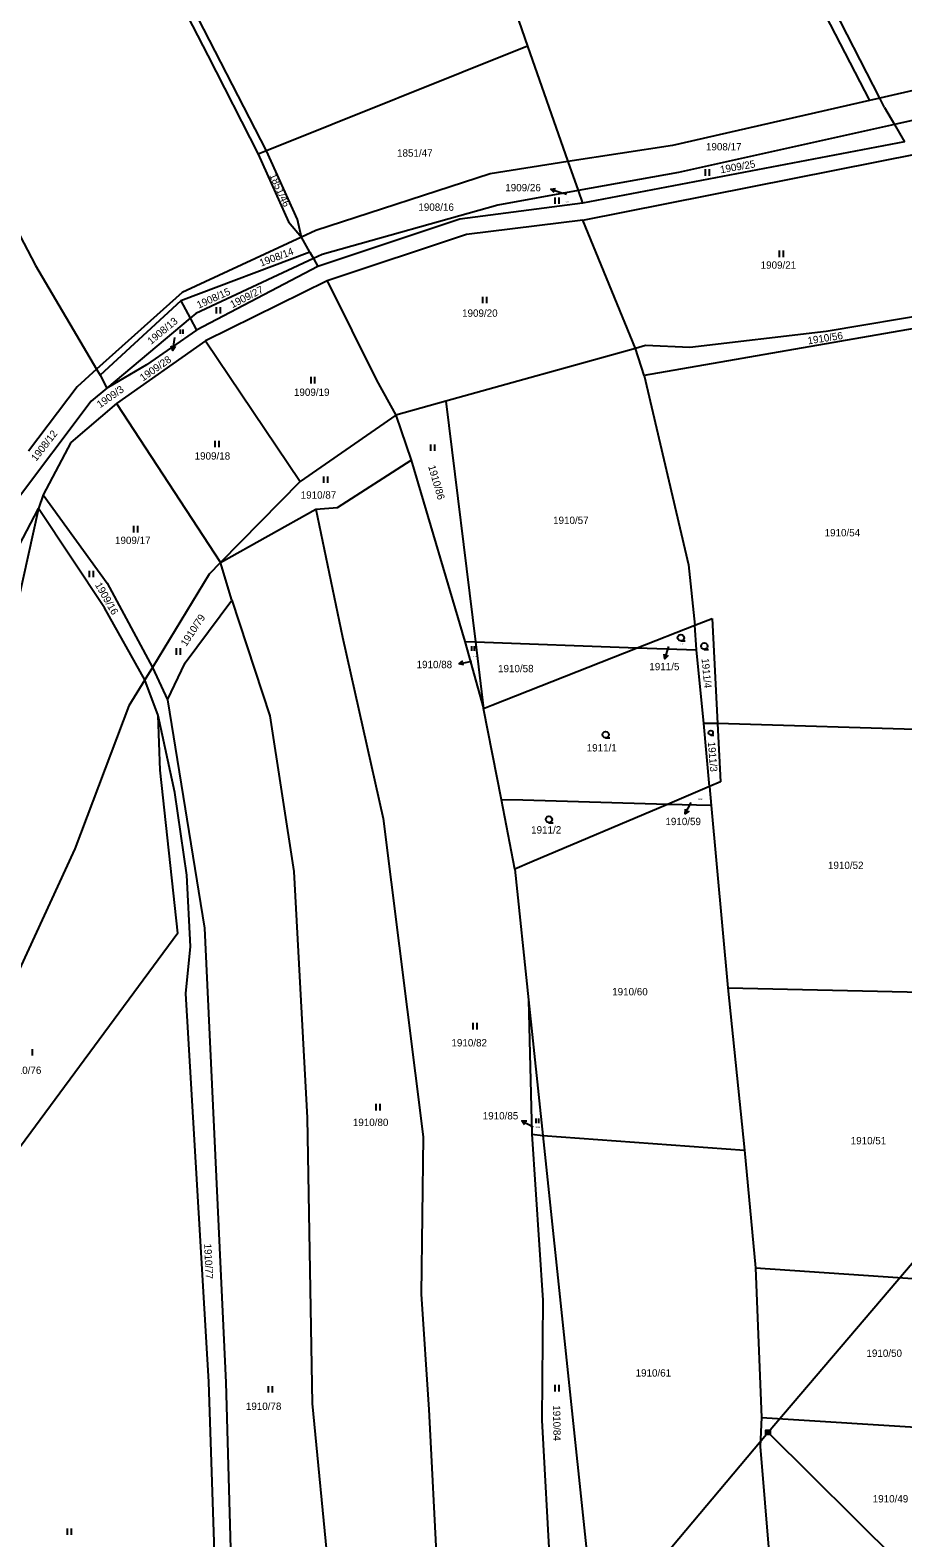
# Model space of a CAD drawing. Extents: x -609861 to -605046, y -1120287 to -1116307.
# Drawn here: x -607573.5 to -607371.7, y -1117532.6 to -1117183.7 of the extents above; entities that cross this region are included whole.
import ezdxf

# ---------------------------------------------------------------- set-up
doc = ezdxf.new("R2010")
doc.units = 0
for name, color, linetype in [('Vrstva 1', 7, 'Continuous'), ('Vrstva 2', 7, 'Continuous'), ('Vrstva 3', 7, 'Continuous'), ('Vrstva 6', 7, 'Continuous'), ('Vrstva 7', 7, 'Continuous')]:
    doc.layers.add(name, color=color, linetype=linetype)

msp = doc.modelspace()

# ---------------------------------------------------------------- linework, layer by layer
at = {"layer": 'Vrstva 1'}
for p, q in [((-607518.9, -1117211.63), (-607567.62, -1117116.87)), ((-607569.55, -1117117.86), (-607532.42, -1117189.58)), ((-607469.66, -1117155.04), (-607458.5, -1117187.43)), ((-607399.14, -1117161.89), (-607379.36, -1117200.02)), ((-607377.04, -1117199.49), (-607397.13, -1117160.06)), ((-607532.42, -1117189.58), (-607520.83, -1117212.43)), ((-607458.5, -1117187.43), (-607518.9, -1117211.63)), ((-607458.5, -1117187.43), (-607449.15, -1117214.17)), ((-607367.3, -1117197.27), (-607377.04, -1117199.49)), ((-607379.36, -1117200.02), (-607424.96, -1117210.42)), ((-607377.04, -1117199.49), (-607379.36, -1117200.02)), ((-607375.95, -1117201.62), (-607377.04, -1117199.49)), ((-607375.95, -1117201.62), (-607373.65, -1117205.55)), ((-607365.67, -1117203.78), (-607373.65, -1117205.55)), ((-607589.98, -1117204.4), (-607572.28, -1117238.22)), ((-607373.65, -1117205.55), (-607423.57, -1117216.67)), ((-607373.65, -1117205.55), (-607371.3, -1117209.58)), ((-607424.96, -1117210.42), (-607449.15, -1117214.17)), ((-607371.3, -1117209.58), (-607445.81, -1117223.77)), ((-607518.9, -1117211.63), (-607520.83, -1117212.43)), ((-607520.83, -1117212.43), (-607513.74, -1117228.12)), ((-607511.67, -1117227.58), (-607518.9, -1117211.63)), ((-607449.15, -1117214.17), (-607467.12, -1117216.96)), ((-607449.15, -1117214.17), (-607446.8, -1117220.88)), ((-607445.69, -1117227.7), (-607367.95, -1117212.29)), ((-607467.12, -1117216.96), (-607507.43, -1117230.08)), ((-607423.57, -1117216.67), (-607446.8, -1117220.88)), ((-607446.8, -1117220.88), (-607465.34, -1117224.23)), ((-607446.8, -1117220.88), (-607445.81, -1117223.77)), ((-607465.34, -1117224.23), (-607505.99, -1117235.62)), ((-607445.81, -1117223.77), (-607474.17, -1117227.46)), ((-607513.74, -1117228.12), (-607510.76, -1117231.63)), ((-607510.76, -1117231.63), (-607511.67, -1117227.58)), ((-607474.17, -1117227.46), (-607507.01, -1117238.47)), ((-607445.69, -1117227.7), (-607472.63, -1117231)), ((-607433.52, -1117257.39), (-607445.69, -1117227.7)), ((-607510.76, -1117231.63), (-607538.39, -1117244.48)), ((-607507.43, -1117230.08), (-607510.76, -1117231.63)), ((-607508.81, -1117235.08), (-607510.76, -1117231.63)), ((-607472.63, -1117231), (-607504.82, -1117241.72)), ((-607508.81, -1117235.08), (-607538.69, -1117246.38)), ((-607508.81, -1117235.08), (-607508.02, -1117236.57)), ((-607505.99, -1117235.62), (-607508.02, -1117236.57)), ((-607572.28, -1117238.22), (-607558.17, -1117262.21)), ((-607508.02, -1117236.57), (-607535.21, -1117249.33)), ((-607507.01, -1117238.47), (-607535.04, -1117253.14)), ((-607508.02, -1117236.57), (-607507.01, -1117238.47)), ((-607504.82, -1117241.72), (-607532.94, -1117255.63)), ((-607504.82, -1117241.72), (-607493.45, -1117264.77)), ((-607538.39, -1117244.48), (-607558.17, -1117262.21)), ((-607538.69, -1117246.38), (-607557.35, -1117263.61)), ((-607538.69, -1117246.38), (-607536.51, -1117250.42)), ((-607535.21, -1117249.33), (-607536.51, -1117250.42)), ((-607350.68, -1117249.54), (-607431.52, -1117263.66)), ((-607351.69, -1117247.07), (-607389.43, -1117253.5)), ((-607536.51, -1117250.42), (-607555.82, -1117266.6)), ((-607535.04, -1117253.14), (-607546.65, -1117261.16)), ((-607536.51, -1117250.42), (-607535.04, -1117253.14)), ((-607532.94, -1117255.63), (-607553.55, -1117270.13)), ((-607532.94, -1117255.63), (-607511.09, -1117288.16)), ((-607389.43, -1117253.5), (-607420.95, -1117257.19)), ((-607433.52, -1117257.39), (-607477.42, -1117269.6)), ((-607431.2, -1117256.75), (-607433.52, -1117257.39)), ((-607431.52, -1117263.66), (-607433.52, -1117257.39)), ((-607420.95, -1117257.19), (-607431.2, -1117256.75)), ((-607558.17, -1117262.21), (-607562.66, -1117266.24)), ((-607558.17, -1117262.21), (-607557.35, -1117263.61)), ((-607557.35, -1117263.61), (-607555.82, -1117266.6)), ((-607546.65, -1117261.16), (-607555.82, -1117266.6)), ((-607431.52, -1117263.66), (-607421.24, -1117307.46)), ((-607562.66, -1117266.24), (-607573.93, -1117281.15)), ((-607555.82, -1117266.6), (-607559.39, -1117269.59)), ((-607493.45, -1117264.77), (-607488.98, -1117272.81)), ((-607559.39, -1117269.59), (-607577.36, -1117293.47)), ((-607553.55, -1117270.13), (-607564.13, -1117279.13)), ((-607553.55, -1117270.13), (-607529.52, -1117306.95)), ((-607477.42, -1117269.6), (-607488.98, -1117272.81)), ((-607477.42, -1117269.6), (-607470.56, -1117325.25)), ((-607488.98, -1117272.81), (-607511.09, -1117288.16)), ((-607488.98, -1117272.81), (-607485.44, -1117283.28)), ((-607564.13, -1117279.13), (-607570.56, -1117291.25)), ((-607502.46, -1117294.17), (-607485.44, -1117283.28)), ((-607485.44, -1117283.28), (-607472.97, -1117325.21)), ((-607570.56, -1117291.25), (-607571.64, -1117294.43)), ((-607570.56, -1117291.25), (-607555.75, -1117311.71)), ((-607511.09, -1117288.16), (-607529.52, -1117306.95)), ((-607594.96, -1117339.08), (-607571.64, -1117294.43)), ((-607571.64, -1117294.43), (-607576.36, -1117316.08)), ((-607556.36, -1117317.42), (-607571.64, -1117294.43)), ((-607529.52, -1117306.95), (-607507.48, -1117294.59)), ((-607507.48, -1117294.59), (-607502.46, -1117294.17)), ((-607507.48, -1117294.59), (-607501.3, -1117324.22)), ((-607529.52, -1117306.95), (-607532.13, -1117309.61)), ((-607526.91, -1117315.62), (-607529.52, -1117306.95)), ((-607421.24, -1117307.46), (-607419.78, -1117321.44)), ((-607555.75, -1117311.71), (-607545.27, -1117331.19)), ((-607532.13, -1117309.61), (-607545.27, -1117331.19)), ((-607537.68, -1117330.18), (-607526.91, -1117315.62)), ((-607526.91, -1117315.62), (-607518.06, -1117342.37)), ((-607547.02, -1117334.06), (-607556.36, -1117317.42)), ((-607433.14, -1117326.71), (-607419.78, -1117321.44)), ((-607419.78, -1117321.44), (-607415.76, -1117319.86)), ((-607419.44, -1117327.17), (-607419.78, -1117321.44)), ((-607415.76, -1117319.86), (-607414.52, -1117344.22)), ((-607501.3, -1117324.22), (-607491.86, -1117366.14)), ((-607472.97, -1117325.21), (-607468.66, -1117340.71)), ((-607472.97, -1117325.21), (-607470.56, -1117325.25)), ((-607470.56, -1117325.25), (-607433.14, -1117326.71)), ((-607470.56, -1117325.25), (-607468.66, -1117340.71)), ((-607466.73, -1117339.95), (-607433.14, -1117326.71)), ((-607433.14, -1117326.71), (-607419.44, -1117327.17)), ((-607417.71, -1117344.21), (-607419.44, -1117327.17)), ((-607545.27, -1117331.19), (-607547.02, -1117334.06)), ((-607545.27, -1117331.19), (-607541.8, -1117338.73)), ((-607541.8, -1117338.73), (-607537.68, -1117330.18)), ((-607547.02, -1117334.06), (-607550.68, -1117340.07)), ((-607543.95, -1117342.3), (-607547.02, -1117334.06)), ((-607550.68, -1117340.07), (-607563.2, -1117373.21)), ((-607541.8, -1117338.73), (-607533.22, -1117391.57)), ((-607468.66, -1117340.71), (-607466.73, -1117339.95)), ((-607540.09, -1117360.18), (-607543.95, -1117342.3)), ((-607543.45, -1117354.97), (-607543.95, -1117342.3)), ((-607518.06, -1117342.37), (-607512.54, -1117378.41)), ((-607464.55, -1117361.85), (-607468.66, -1117340.71)), ((-607416.4, -1117358.78), (-607417.71, -1117344.21)), ((-607414.52, -1117344.22), (-607417.71, -1117344.21)), ((-607357.91, -1117345.89), (-607414.52, -1117344.22)), ((-607414.52, -1117344.22), (-607413.84, -1117357.69)), ((-607539.37, -1117392.71), (-607543.45, -1117354.97)), ((-607413.84, -1117357.69), (-607416.4, -1117358.78)), ((-607537.3, -1117379.26), (-607540.09, -1117360.18)), ((-607416.4, -1117358.78), (-607426.08, -1117362.89)), ((-607416.4, -1117358.78), (-607416, -1117363.17)), ((-607459.58, -1117361.94), (-607464.55, -1117361.85)), ((-607461.44, -1117377.89), (-607464.55, -1117361.85)), ((-607426.08, -1117362.89), (-607459.58, -1117361.94)), ((-607426.08, -1117362.89), (-607457.48, -1117376.21)), ((-607416, -1117363.17), (-607426.08, -1117362.89)), ((-607416, -1117363.17), (-607412.17, -1117405.32)), ((-607491.86, -1117366.14), (-607482.63, -1117439.84)), ((-607563.2, -1117373.21), (-607582.85, -1117415.83)), ((-607512.54, -1117378.41), (-607509.47, -1117435.46)), ((-607457.48, -1117376.21), (-607461.44, -1117377.89)), ((-607461.44, -1117377.89), (-607458.26, -1117408.16)), ((-607536.44, -1117395.75), (-607537.3, -1117379.26)), ((-607539.37, -1117392.71), (-607596.89, -1117470.59)), ((-607533.22, -1117391.57), (-607528.27, -1117496.71)), ((-607537.51, -1117406.67), (-607536.44, -1117395.75)), ((-607532.2, -1117496.49), (-607537.51, -1117406.67)), ((-607412.17, -1117405.32), (-607408.34, -1117442.92)), ((-607412.17, -1117405.32), (-607353.83, -1117406.68)), ((-607458.26, -1117408.16), (-607457.51, -1117439.24)), ((-607458.26, -1117408.16), (-607454.96, -1117439.53)), ((-607509.47, -1117435.46), (-607508.34, -1117501.5)), ((-607482.63, -1117439.84), (-607483.06, -1117476.2)), ((-607457.51, -1117439.24), (-607454.94, -1117477.59)), ((-607457.51, -1117439.24), (-607454.96, -1117439.53)), ((-607454.96, -1117439.53), (-607408.34, -1117442.92)), ((-607454.96, -1117439.53), (-607442.98, -1117553.36)), ((-607408.34, -1117442.92), (-607405.73, -1117470.17)), ((-607405.73, -1117470.17), (-607404.35, -1117504.79)), ((-607405.73, -1117470.17), (-607349.45, -1117473.92)), ((-607483.06, -1117476.2), (-607481.29, -1117502.9)), ((-607454.94, -1117477.59), (-607455.15, -1117505.4)), ((-607530.45, -1117549.78), (-607532.2, -1117496.49)), ((-607528.27, -1117496.71), (-607526.94, -1117545.2)), ((-607508.34, -1117501.5), (-607503.95, -1117546.01)), ((-607481.29, -1117502.9), (-607479.39, -1117540.81)), ((-607455.15, -1117505.4), (-607452.49, -1117555.65)), ((-607404.35, -1117504.79), (-607404.66, -1117511.46)), ((-607404.35, -1117504.79), (-607347.41, -1117508.29)), ((-607404.66, -1117511.46), (-607402.51, -1117537.58))]:
    msp.add_line(p, q, dxfattribs=at)
at = {"layer": 'Vrstva 3'}
for p, q in [((-607417.43, -1117215.93), (-607417.43, -1117217.43)), ((-607416.43, -1117217.43), (-607416.43, -1117215.93)), ((-607452.18, -1117222.47), (-607452.18, -1117223.97)), ((-607451.18, -1117223.97), (-607451.18, -1117222.47)), ((-607400.27, -1117234.75), (-607400.27, -1117236.25)), ((-607399.27, -1117236.25), (-607399.27, -1117234.75)), ((-607468.91, -1117245.42), (-607468.91, -1117246.92)), ((-607467.91, -1117246.92), (-607467.91, -1117245.42)), ((-607530.53, -1117247.82), (-607530.53, -1117249.32)), ((-607529.53, -1117249.32), (-607529.53, -1117247.82)), ((-607538.83, -1117252.98), (-607538.83, -1117254.03)), ((-607538.13, -1117254.03), (-607538.13, -1117252.98)), ((-607508.65, -1117263.99), (-607508.65, -1117265.49)), ((-607507.65, -1117265.49), (-607507.65, -1117263.99)), ((-607530.79, -1117278.74), (-607530.79, -1117280.24)), ((-607529.79, -1117280.24), (-607529.79, -1117278.74)), ((-607480.91, -1117279.62), (-607480.91, -1117281.12)), ((-607479.91, -1117281.12), (-607479.91, -1117279.62)), ((-607505.67, -1117287), (-607505.67, -1117288.5)), ((-607504.67, -1117288.5), (-607504.67, -1117287)), ((-607549.62, -1117298.47), (-607549.62, -1117299.97)), ((-607548.62, -1117299.97), (-607548.62, -1117298.47)), ((-607559.91, -1117308.84), (-607559.91, -1117310.34)), ((-607558.91, -1117310.34), (-607558.91, -1117308.84)), ((-607471.43, -1117326.3), (-607471.43, -1117327.35)), ((-607470.73, -1117327.35), (-607470.73, -1117326.3)), ((-607539.78, -1117326.76), (-607539.78, -1117328.26)), ((-607538.78, -1117328.26), (-607538.78, -1117326.76)), ((-607471.12, -1117413.47), (-607471.12, -1117414.97)), ((-607470.12, -1117414.97), (-607470.12, -1117413.47)), ((-607572.99, -1117421.04), (-607572.99, -1117419.54)), ((-607493.59, -1117432.2), (-607493.59, -1117433.7)), ((-607492.59, -1117433.7), (-607492.59, -1117432.2)), ((-607456.57, -1117435.6), (-607456.57, -1117436.65)), ((-607455.87, -1117436.65), (-607455.87, -1117435.6)), ((-607452.15, -1117497.22), (-607452.15, -1117498.72)), ((-607451.15, -1117498.72), (-607451.15, -1117497.22)), ((-607518.47, -1117497.51), (-607518.47, -1117499.01)), ((-607517.47, -1117499.01), (-607517.47, -1117497.51)), ((-607564.98, -1117530.45), (-607564.98, -1117531.95)), ((-607563.98, -1117531.95), (-607563.98, -1117530.45))]:
    msp.add_line(p, q, dxfattribs=at)
for points in [[(-607423.03, -1117325.06), (-607423.41, -1117324.96), (-607423.68, -1117324.69), (-607423.78, -1117324.32), (-607423.68, -1117323.95), (-607423.41, -1117323.68), (-607423.04, -1117323.58), (-607422.67, -1117323.68), (-607422.4, -1117323.95), (-607422.3, -1117324.33), (-607422.4, -1117324.71), (-607422.67, -1117324.98), (-607423.05, -1117325.08), (-607422.05, -1117325.08)], [(-607417.6, -1117327.01), (-607417.98, -1117326.91), (-607418.25, -1117326.64), (-607418.35, -1117326.27), (-607418.25, -1117325.9), (-607417.98, -1117325.63), (-607417.61, -1117325.53), (-607417.24, -1117325.63), (-607416.97, -1117325.9), (-607416.87, -1117326.28), (-607416.97, -1117326.66), (-607417.24, -1117326.93), (-607417.62, -1117327.03), (-607416.62, -1117327.03)], [(-607440.42, -1117347.5), (-607440.8, -1117347.4), (-607441.07, -1117347.13), (-607441.17, -1117346.76), (-607441.07, -1117346.39), (-607440.8, -1117346.12), (-607440.43, -1117346.02), (-607440.06, -1117346.12), (-607439.79, -1117346.39), (-607439.69, -1117346.77), (-607439.79, -1117347.15), (-607440.06, -1117347.42), (-607440.44, -1117347.52), (-607439.44, -1117347.52)], [(-607416.11, -1117346.83), (-607416.376, -1117346.76), (-607416.565, -1117346.571), (-607416.635, -1117346.312), (-607416.565, -1117346.053), (-607416.376, -1117345.864), (-607416.117, -1117345.794), (-607415.858, -1117345.864), (-607415.669, -1117346.053), (-607415.599, -1117346.319), (-607415.669, -1117346.585), (-607415.858, -1117346.774), (-607416.124, -1117346.844), (-607415.424, -1117346.844)], [(-607453.54, -1117367.11), (-607453.92, -1117367.01), (-607454.19, -1117366.74), (-607454.29, -1117366.37), (-607454.19, -1117366), (-607453.92, -1117365.73), (-607453.55, -1117365.63), (-607453.18, -1117365.73), (-607452.91, -1117366), (-607452.81, -1117366.38), (-607452.91, -1117366.76), (-607453.18, -1117367.03), (-607453.56, -1117367.13), (-607452.56, -1117367.13)]]:
    msp.add_lwpolyline(points, dxfattribs=at)
at = {"layer": 'Vrstva 6'}
for p, q in [((-607350.13, -1117446.33), (-607402.84, -1117508.21)), ((-607402.84, -1117508.21), (-607449.54, -1117563.82)), ((-607402.84, -1117508.21), (-607372.81, -1117538.04))]:
    msp.add_line(p, q, dxfattribs=at)
msp.add_lwpolyline([(-607403.34, -1117507.71), (-607402.34, -1117507.71), (-607402.34, -1117508.71), (-607403.34, -1117508.71), (-607403.34, -1117507.71), (-607403.28, -1117507.77), (-607402.4, -1117507.77), (-607402.4, -1117507.85), (-607403.28, -1117507.85), (-607403.28, -1117507.93), (-607402.4, -1117507.93), (-607402.4, -1117508.01), (-607403.28, -1117508.01), (-607403.28, -1117508.09), (-607402.4, -1117508.09), (-607402.4, -1117508.17), (-607403.28, -1117508.17), (-607403.28, -1117508.25), (-607402.4, -1117508.25), (-607402.4, -1117508.33), (-607403.28, -1117508.33), (-607403.28, -1117508.41), (-607402.4, -1117508.41), (-607402.4, -1117508.49), (-607403.28, -1117508.49), (-607403.28, -1117508.57), (-607402.4, -1117508.57), (-607402.4, -1117508.65), (-607403.28, -1117508.65)], dxfattribs=at)
at = {"layer": 'Vrstva 7'}
for p, q in [((-607453.126, -1117220.503), (-607450.29, -1117221.48)), ((-607449.47, -1117221.77), (-607450.29, -1117221.48)), ((-607540.558, -1117257.833), (-607540.09, -1117254.87)), ((-607426.768, -1117329.219), (-607425.8, -1117326.38)), ((-607474.341, -1117330.341), (-607471.4, -1117329.75)), ((-607421.996, -1117365.111), (-607420.63, -1117362.44)), ((-607459.804, -1117436.096), (-607457.18, -1117437.55))]:
    msp.add_line(p, q, dxfattribs=at)
for points in [[(-607452.344, -1117221.301), (-607453.126, -1117220.503), (-607452.018, -1117220.356)], [(-607539.908, -1117256.924), (-607540.558, -1117257.833), (-607540.896, -1117256.768)], [(-607473.262, -1117330.634), (-607474.341, -1117330.341), (-607473.459, -1117329.654)], [(-607425.972, -1117328.434), (-607426.768, -1117329.219), (-607426.919, -1117328.112)], [(-607421.095, -1117364.448), (-607421.996, -1117365.111), (-607421.986, -1117363.993)], [(-607459.172, -1117437.018), (-607459.804, -1117436.096), (-607458.687, -1117436.144)]]:
    msp.add_lwpolyline(points, dxfattribs=at)

# ---------------------------------------------------------------- texts
at = {"layer": 'Vrstva 2'}
for s, height, p in [('1851/47', 1.7, (-607488.667, -1117213.02)), ('1908/17', 1.7, (-607417.217, -1117211.57)), ('1908/16', 1.7, (-607483.737, -1117225.54)), ('1909/26', 0.2, (-607449.844, -1117223.66)), ('1909/21', 1.7, (-607404.567, -1117238.95)), ('1909/20', 1.7, (-607473.627, -1117250.07)), ('1909/28', 0.2, (-607538.674, -1117254.61)), ('1909/19', 1.7, (-607512.517, -1117268.37)), ('1909/18', 1.7, (-607535.487, -1117283.12)), ('1910/87', 1.7, (-607510.957, -1117292.15)), ('1910/57', 1.7, (-607452.577, -1117298.01)), ('1909/17', 1.7, (-607553.907, -1117302.65)), ('1910/54', 1.7, (-607389.777, -1117300.88)), ('1911/5', 0.2, (-607423.294, -1117325.87)), ('1910/88', 0.2, (-607471.194, -1117328.83)), ('1910/58', 1.7, (-607465.307, -1117332.32)), ('1911/1', 1.7, (-607444.807, -1117350.66)), ('1910/59', 0.2, (-607419.054, -1117361.78)), ('1911/2', 1.7, (-607457.657, -1117369.64)), ('1910/52', 1.7, (-607388.997, -1117377.85)), ('1910/60', 1.7, (-607438.907, -1117407.08)), ('1910/82', 1.7, (-607476.087, -1117418.91)), ('1910/76', 1.7, (-607579.157, -1117425.27)), ('1910/80', 1.7, (-607498.897, -1117437.33)), ('1910/85', 0.2, (-607456.604, -1117437.68)), ('1910/51', 1.7, (-607383.737, -1117441.56)), ('1910/50', 1.7, (-607380.097, -1117490.74)), ('1910/61', 1.7, (-607433.497, -1117495.31)), ('1910/78', 1.7, (-607523.637, -1117503.02)), ('1910/49', 1.7, (-607378.647, -1117524.43))]:
    msp.add_text(s, height=height, dxfattribs=at).set_placement(p)
for s, rotation, p in [('1909/25', 9.91217, (-607413.793, -1117216.892)), ('1851/46', 294.32842, (-607518.238, -1117217.348)), ('1908/14', 20.68378, (-607520.123, -1117238.481)), ('1908/15', 24.29341, (-607534.542, -1117248.218)), ('1909/27', 26.98631, (-607526.74, -1117248.092)), ('1908/13', 39.59138, (-607545.557, -1117256.59)), ('1910/56', 8.99544, (-607393.572, -1117256.469)), ('1909/3', 35.12231, (-607557.369, -1117271.264)), ('1908/12', 52.19646, (-607572.139, -1117283.64)), ('1910/86', 286.19242, (-607481.49, -1117284.677)), ('1909/16', 299.71422, (-607558.595, -1117312.101)), ('1910/79', 56.72282, (-607537.435, -1117326.482)), ('1911/4', 275.42081, (-607418.243, -1117329.171)), ('1911/3', 274.50408, (-607416.779, -1117348.481)), ('1910/77', 272.72791, (-607533.301, -1117464.582)), ('1910/84', 270.89444, (-607452.614, -1117501.963))]:
    msp.add_text(s, height=1.7, rotation=rotation, dxfattribs=at).set_placement(p)
at = {"layer": 'Vrstva 7'}
for s, p in [('1909/26', (-607463.636, -1117221.03)), ('1910/88', (-607484.147, -1117331.38)), ('1911/5', (-607430.315, -1117331.86)), ('1910/59', (-607426.597, -1117367.7)), ('1910/85', (-607468.85, -1117435.8))]:
    msp.add_text(s, height=1.7, dxfattribs=at).set_placement(p)
msp.add_text('1909/28', height=1.7, rotation=35.12231, dxfattribs=at).set_placement((-607547.421, -1117265.068))

doc.saveas('drawing.dxf')
